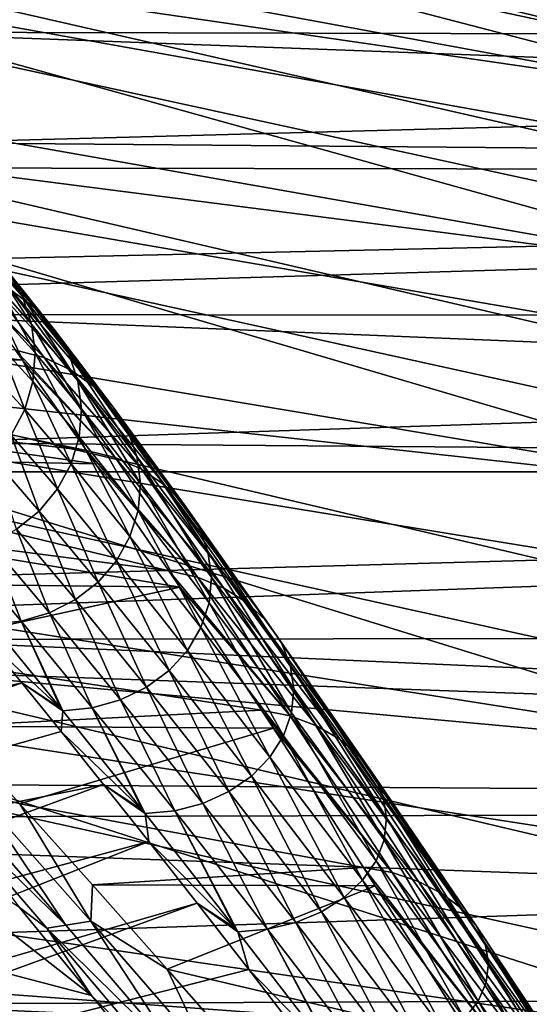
# Model space of a CAD drawing. Header units: metres. Extents: x -22 to 73, y -229 to 22.
# Tile 432 of 447: x 57.05 to 58.73, y 15.44 to 18.7. Entities that reach past the tile are written whole.
import ezdxf

# ---------------------------------------------------------------- set-up
doc = ezdxf.new("R2010")
doc.units = ezdxf.units.M
doc.layers.add('solid_509500_SW0001', color=7, linetype='CONTINUOUS')

msp = doc.modelspace()

# ---------------------------------------------------------------- linework, layer by layer
at = {"layer": 'solid_509500_SW0001'}
for points in [[(61.099998, 18.585415, 64.566002), (53.599998, 20.164476, 64.90905), (53.599998, 19.806295, 63.114254)], [(61.099998, 18.585415, 64.566002), (61.099998, 18.722744, 65.417595), (53.599998, 20.164476, 64.90905)], [(59.599998, 18.402672, 73.475548), (53.599998, 19.508614, 73.964409), (53.599998, 19.964752, 72.191483)], [(59.621582, 18.498983, 73.124634), (59.599998, 18.402672, 73.475548), (53.599998, 19.964752, 72.191483)], [(59.688492, 18.581976, 72.761391), (59.621582, 18.498983, 73.124634), (53.599998, 19.964752, 72.191483)], [(59.805859, 18.651215, 72.380966), (59.688492, 18.581976, 72.761391), (53.599998, 19.964752, 72.191483)], [(59.981289, 18.705238, 71.978897), (59.805859, 18.651215, 72.380966), (53.599998, 19.964752, 72.191483)], [(61.099998, 18.195206, 62.886829), (53.599998, 19.806295, 63.114254), (53.599998, 19.288593, 61.358448)], [(61.099998, 18.409513, 63.722176), (61.099998, 18.585415, 64.566002), (53.599998, 19.806295, 63.114254)], [(61.099998, 18.195206, 62.886829), (61.099998, 18.409513, 63.722176), (53.599998, 19.806295, 63.114254)], [(59.599998, 17.83671, 75.105759), (53.599998, 18.895386, 75.689224), (53.599998, 19.508614, 73.964409)], [(59.599998, 18.138485, 74.295662), (53.599998, 19.508614, 73.964409), (59.599998, 18.402672, 73.475548)], [(59.599998, 17.83671, 75.105759), (53.599998, 19.508614, 73.964409), (59.599998, 18.138485, 74.295662)], [(61.099998, 17.653446, 61.249756), (53.599998, 19.288593, 61.358448), (53.599998, 18.61553, 59.656017)], [(61.099998, 17.942911, 62.061825), (61.099998, 18.195206, 62.886829), (53.599998, 19.288593, 61.358448)], [(61.099998, 17.653446, 61.249756), (61.099998, 17.942911, 62.061825), (53.599998, 19.288593, 61.358448)], [(53.799999, 19.076483, 76.779968), (53.799999, 18.663363, 77.626991), (69.21067, 19.032829, 76.874199)], [(53.799999, 18.663363, 77.626991), (69.212181, 18.627522, 77.696152), (69.21067, 19.032829, 76.874199)], [(53.799999, 18.758446, 58.559624), (69.193947, 19.030495, 59.120796), (69.193428, 18.184229, 57.49601)], [(59.599998, 17.125511, 76.680832), (53.599998, 18.130226, 77.351738), (53.599998, 18.895386, 75.689224)], [(59.599998, 17.498804, 75.901382), (53.599998, 18.895386, 75.689224), (59.599998, 17.83671, 75.105759)], [(59.599998, 17.125511, 76.680832), (53.599998, 18.895386, 75.689224), (59.599998, 17.498804, 75.901382)], [(53.799999, 18.316017, 57.727535), (53.799999, 18.758446, 58.559624), (69.193428, 18.184229, 57.49601)], [(53.799999, 18.663363, 77.626991), (53.799999, 18.212656, 78.45462), (69.212181, 18.627522, 77.696152)], [(61.099998, 16.964737, 59.668873), (53.599998, 18.61553, 59.656017), (53.599998, 17.792845, 58.02129)], [(61.099998, 17.327251, 60.451733), (61.099998, 17.653446, 61.249756), (53.599998, 18.61553, 59.656017)], [(61.099998, 16.964737, 59.668873), (61.099998, 17.327251, 60.451733), (53.599998, 18.61553, 59.656017)], [(53.799999, 18.212656, 78.45462), (69.2136, 18.186735, 78.499649), (69.212181, 18.627522, 77.696152)], [(53.799999, 17.8367, 56.916134), (53.799999, 18.316017, 57.727535), (69.193428, 18.184229, 57.49601)], [(53.799999, 18.212656, 78.45462), (53.799999, 17.725273, 79.2612), (69.2136, 18.186735, 78.499649)], [(53.799999, 17.725273, 79.2612), (69.214699, 17.711315, 79.283142), (69.2136, 18.186735, 78.499649)], [(53.799999, 17.8367, 56.916134), (69.193428, 18.184229, 57.49601), (69.193031, 17.199686, 55.951317)], [(59.599998, 16.274378, 78.187477), (53.599998, 17.218668, 78.93972), (53.599998, 18.130226, 77.351738)], [(59.599998, 16.717043, 77.443542), (53.599998, 18.130226, 77.351738), (59.599998, 17.125511, 76.680832)], [(59.599998, 16.274378, 78.187477), (53.599998, 18.130226, 77.351738), (59.599998, 16.717043, 77.443542)], [(57.097343, 17.744173, 69.910072), (56.94426, 17.938097, 69.213058), (56.867085, 17.997246, 69.226509)], [(57.020168, 17.801764, 69.929131), (57.097343, 17.744173, 69.910072), (56.867085, 17.997246, 69.226509)], [(57.056137, 17.781916, 69.177528), (56.946091, 17.906656, 68.479759), (56.898052, 17.991531, 68.490898)], [(57.008099, 17.865387, 69.196518), (57.056137, 17.781916, 69.177528), (56.898052, 17.991531, 68.490898)], [(57.161182, 17.673378, 69.886658), (57.008099, 17.865387, 69.196518), (56.94426, 17.938097, 69.213058)], [(57.097343, 17.744173, 69.910072), (57.161182, 17.673378, 69.886658), (56.94426, 17.938097, 69.213058)], [(57.086525, 17.690901, 69.156822), (56.976479, 17.81411, 68.467613), (56.946091, 17.906656, 68.479759)], [(57.056137, 17.781916, 69.177528), (57.086525, 17.690901, 69.156822), (56.946091, 17.906656, 68.479759)], [(57.127399, 17.580059, 70.626266), (56.932629, 17.843927, 69.943077), (56.838116, 17.869017, 69.951462)], [(56.854214, 17.847603, 70.015228), (57.127399, 17.580059, 70.626266), (56.838116, 17.869017, 69.951462)], [(57.209221, 17.592108, 69.859764), (57.056137, 17.781916, 69.177528), (57.008099, 17.865387, 69.196518)], [(57.161182, 17.673378, 69.886658), (57.209221, 17.592108, 69.859764), (57.008099, 17.865387, 69.196518)], [(53.799999, 17.321465, 56.127052), (53.799999, 17.8367, 56.916134), (69.193031, 17.199686, 55.951317)], [(56.854214, 17.847603, 70.015228), (57.032906, 17.604179, 70.637131), (57.127399, 17.580059, 70.626266)], [(57.214939, 17.539474, 70.608231), (57.020168, 17.801764, 69.929131), (56.932629, 17.843927, 69.943077)], [(57.127399, 17.580059, 70.626266), (57.214939, 17.539474, 70.608231), (56.932629, 17.843927, 69.943077)], [(61.099998, 16.135054, 58.157742), (53.599998, 17.792845, 58.02129), (53.599998, 16.826427, 56.46608)], [(61.099998, 16.567028, 58.903652), (61.099998, 16.964737, 59.668873), (53.599998, 17.792845, 58.02129)], [(61.099998, 16.135054, 58.157742), (61.099998, 16.567028, 58.903652), (53.599998, 17.792845, 58.02129)], [(57.098091, 17.59585, 69.135201), (56.988045, 17.717461, 68.454926), (56.976479, 17.81411, 68.467613)], [(57.086525, 17.690901, 69.156822), (57.098091, 17.59585, 69.135201), (56.976479, 17.81411, 68.467613)], [(57.292114, 17.484045, 70.583595), (57.097343, 17.744173, 69.910072), (57.020168, 17.801764, 69.929131)], [(57.214939, 17.539474, 70.608231), (57.292114, 17.484045, 70.583595), (57.020168, 17.801764, 69.929131)], [(55.465214, 17.774439, 70.954445), (57.056232, 17.571749, 70.709038), (57.032906, 17.604179, 70.637131)], [(55.465214, 17.774439, 70.954445), (55.624203, 17.615778, 71.24485), (57.056232, 17.571749, 70.709038)], [(57.239609, 17.50349, 69.830452), (57.086525, 17.690901, 69.156822), (57.056137, 17.781916, 69.177528)], [(57.209221, 17.592108, 69.859764), (57.239609, 17.50349, 69.830452), (57.056137, 17.781916, 69.177528)], [(53.799999, 17.725273, 79.2612), (53.799999, 17.202192, 80.045105), (69.214699, 17.711315, 79.283142)], [(57.355953, 17.415903, 70.553307), (57.161182, 17.673378, 69.886658), (57.097343, 17.744173, 69.910072)], [(57.292114, 17.484045, 70.583595), (57.355953, 17.415903, 70.553307), (57.097343, 17.744173, 69.910072)], [(53.799999, 17.202192, 80.045105), (69.215134, 17.202192, 80.045105), (69.214699, 17.711315, 79.283142)], [(57.090389, 17.500429, 69.113487), (56.980343, 17.620434, 68.442192), (56.988045, 17.717461, 68.454926)], [(57.098091, 17.59585, 69.135201), (57.090389, 17.500429, 69.113487), (56.988045, 17.717461, 68.454926)], [(57.251175, 17.410946, 69.799835), (57.098091, 17.59585, 69.135201), (57.086525, 17.690901, 69.156822)], [(57.239609, 17.50349, 69.830452), (57.251175, 17.410946, 69.799835), (57.086525, 17.690901, 69.156822)], [(57.403992, 17.337679, 70.518539), (57.209221, 17.592108, 69.859764), (57.161182, 17.673378, 69.886658)], [(57.355953, 17.415903, 70.553307), (57.403992, 17.337679, 70.518539), (57.161182, 17.673378, 69.886658)], [(55.624203, 17.615778, 71.24485), (57.267635, 17.272343, 71.291824), (57.056232, 17.571749, 70.709038)], [(55.624203, 17.615778, 71.24485), (55.79509, 17.44248, 71.529572), (57.267635, 17.272343, 71.291824)], [(57.063717, 17.408314, 69.092537), (56.953671, 17.526768, 68.429893), (56.980343, 17.620434, 68.442192)], [(57.090389, 17.500429, 69.113487), (57.063717, 17.408314, 69.092537), (56.980343, 17.620434, 68.442192)], [(57.362087, 17.249506, 71.278473), (57.127399, 17.580059, 70.626266), (57.032906, 17.604179, 70.637131)], [(57.056232, 17.571749, 70.709038), (57.362087, 17.249506, 71.278473), (57.032906, 17.604179, 70.637131)], [(57.243473, 17.318039, 69.769096), (57.090389, 17.500429, 69.113487), (57.098091, 17.59585, 69.135201)], [(57.251175, 17.410946, 69.799835), (57.243473, 17.318039, 69.769096), (57.098091, 17.59585, 69.135201)], [(57.056232, 17.571749, 70.709038), (57.267635, 17.272343, 71.291824), (57.362087, 17.249506, 71.278473)], [(57.449627, 17.210979, 71.256378), (57.214939, 17.539474, 70.608231), (57.127399, 17.580059, 70.626266)], [(57.362087, 17.249506, 71.278473), (57.449627, 17.210979, 71.256378), (57.127399, 17.580059, 70.626266)], [(57.43438, 17.252384, 70.480629), (57.239609, 17.50349, 69.830452), (57.209221, 17.592108, 69.859764)], [(57.403992, 17.337679, 70.518539), (57.43438, 17.252384, 70.480629), (57.209221, 17.592108, 69.859764)], [(57.526802, 17.158358, 71.226196), (57.292114, 17.484045, 70.583595), (57.214939, 17.539474, 70.608231)], [(57.449627, 17.210979, 71.256378), (57.526802, 17.158358, 71.226196), (57.214939, 17.539474, 70.608231)], [(57.063717, 17.408314, 69.092537), (57.0191, 17.323055, 69.073143), (56.953671, 17.526768, 68.429893)], [(57.216801, 17.228352, 69.739426), (57.063717, 17.408314, 69.092537), (57.090389, 17.500429, 69.113487)], [(57.243473, 17.318039, 69.769096), (57.216801, 17.228352, 69.739426), (57.090389, 17.500429, 69.113487)], [(57.445946, 17.163307, 70.44104), (57.251175, 17.410946, 69.799835), (57.239609, 17.50349, 69.830452)], [(57.43438, 17.252384, 70.480629), (57.445946, 17.163307, 70.44104), (57.239609, 17.50349, 69.830452)], [(57.590641, 17.09367, 71.189102), (57.355953, 17.415903, 70.553307), (57.292114, 17.484045, 70.583595)], [(57.526802, 17.158358, 71.226196), (57.590641, 17.09367, 71.189102), (57.292114, 17.484045, 70.583595)], [(55.79509, 17.44248, 71.529572), (57.298069, 17.228508, 71.367172), (57.267635, 17.272343, 71.291824)], [(55.79509, 17.44248, 71.529572), (55.977757, 17.254408, 71.80764), (57.298069, 17.228508, 71.367172)], [(57.172184, 17.14534, 69.71196), (57.0191, 17.323055, 69.073143), (57.063717, 17.408314, 69.092537)], [(57.216801, 17.228352, 69.739426), (57.172184, 17.14534, 69.71196), (57.063717, 17.408314, 69.092537)], [(57.438244, 17.073883, 70.401291), (57.243473, 17.318039, 69.769096), (57.251175, 17.410946, 69.799835)], [(57.445946, 17.163307, 70.44104), (57.438244, 17.073883, 70.401291), (57.251175, 17.410946, 69.799835)], [(57.63868, 17.019411, 71.146523), (57.403992, 17.337679, 70.518539), (57.355953, 17.415903, 70.553307)], [(57.590641, 17.09367, 71.189102), (57.63868, 17.019411, 71.146523), (57.355953, 17.415903, 70.553307)], [(57.669067, 16.93844, 71.100082), (57.43438, 17.252384, 70.480629), (57.403992, 17.337679, 70.518539)], [(57.63868, 17.019411, 71.146523), (57.669067, 16.93844, 71.100082), (57.403992, 17.337679, 70.518539)], [(53.799999, 16.771345, 55.361885), (53.799999, 17.321465, 56.127052), (69.193031, 17.199686, 55.951317)], [(57.111347, 17.072203, 69.687767), (56.958263, 17.24794, 69.056053), (57.0191, 17.323055, 69.073143)], [(57.172184, 17.14534, 69.71196), (57.111347, 17.072203, 69.687767), (57.0191, 17.323055, 69.073143)], [(57.411572, 16.987556, 70.362923), (57.216801, 17.228352, 69.739426), (57.243473, 17.318039, 69.769096)], [(57.438244, 17.073883, 70.401291), (57.411572, 16.987556, 70.362923), (57.243473, 17.318039, 69.769096)], [(57.634373, 16.853397, 71.891449), (57.362087, 17.249506, 71.278473), (57.267635, 17.272343, 71.291824)], [(57.298069, 17.228508, 71.367172), (57.634373, 16.853397, 71.891449), (57.267635, 17.272343, 71.291824)], [(55.977757, 17.254408, 71.80764), (57.539955, 16.874645, 71.907204), (57.298069, 17.228508, 71.367172)], [(55.977757, 17.254408, 71.80764), (56.171848, 17.051584, 72.077934), (57.539955, 16.874645, 71.907204)], [(57.111347, 17.072203, 69.687767), (57.036629, 17.011761, 69.66777), (56.958263, 17.24794, 69.056053)], [(57.721912, 16.817446, 71.865372), (57.449627, 17.210979, 71.256378), (57.362087, 17.249506, 71.278473)], [(57.634373, 16.853397, 71.891449), (57.721912, 16.817446, 71.865372), (57.362087, 17.249506, 71.278473)], [(57.680634, 16.85388, 71.051598), (57.445946, 17.163307, 70.44104), (57.43438, 17.252384, 70.480629)], [(57.669067, 16.93844, 71.100082), (57.680634, 16.85388, 71.051598), (57.43438, 17.252384, 70.480629)], [(59.599998, 15.29152, 79.610748), (53.599998, 16.169104, 80.438652), (53.599998, 17.218668, 78.93972)], [(59.599998, 15.79896, 78.910217), (53.599998, 17.218668, 78.93972), (59.599998, 16.274378, 78.187477)], [(59.599998, 15.29152, 79.610748), (53.599998, 17.218668, 78.93972), (59.599998, 15.79896, 78.910217)], [(53.799999, 16.64447, 80.804749), (69.215134, 17.202192, 80.045105), (53.799999, 17.202192, 80.045105)], [(53.799999, 16.64447, 80.804749), (69.214699, 16.663616, 80.779823), (69.215134, 17.202192, 80.045105)], [(57.366955, 16.907658, 70.327408), (57.172184, 17.14534, 69.71196), (57.216801, 17.228352, 69.739426)], [(57.411572, 16.987556, 70.362923), (57.366955, 16.907658, 70.327408), (57.216801, 17.228352, 69.739426)], [(57.298069, 17.228508, 71.367172), (57.539955, 16.874645, 71.907204), (57.634373, 16.853397, 71.891449)], [(57.799091, 16.768343, 71.829758), (57.526802, 17.158358, 71.226196), (57.449627, 17.210979, 71.256378)], [(57.721912, 16.817446, 71.865372), (57.799091, 16.768343, 71.829758), (57.449627, 17.210979, 71.256378)], [(53.799999, 16.771345, 55.361885), (69.193031, 17.199686, 55.951317), (69.192741, 16.084406, 54.498447)], [(57.306118, 16.837261, 70.29612), (57.111347, 17.072203, 69.687767), (57.172184, 17.14534, 69.71196)], [(57.366955, 16.907658, 70.327408), (57.306118, 16.837261, 70.29612), (57.172184, 17.14534, 69.71196)], [(57.672932, 16.768988, 71.002914), (57.438244, 17.073883, 70.401291), (57.445946, 17.163307, 70.44104)], [(57.680634, 16.85388, 71.051598), (57.672932, 16.768988, 71.002914), (57.445946, 17.163307, 70.44104)], [(57.862926, 16.707979, 71.78598), (57.590641, 17.09367, 71.189102), (57.526802, 17.158358, 71.226196)], [(57.799091, 16.768343, 71.829758), (57.862926, 16.707979, 71.78598), (57.526802, 17.158358, 71.226196)], [(57.2314, 16.779085, 70.270264), (57.036629, 17.011761, 69.66777), (57.111347, 17.072203, 69.687767)], [(57.306118, 16.837261, 70.29612), (57.2314, 16.779085, 70.270264), (57.111347, 17.072203, 69.687767)], [(57.646259, 16.687038, 70.955917), (57.411572, 16.987556, 70.362923), (57.438244, 17.073883, 70.401291)], [(57.672932, 16.768988, 71.002914), (57.646259, 16.687038, 70.955917), (57.438244, 17.073883, 70.401291)], [(57.910965, 16.638683, 71.735718), (57.63868, 17.019411, 71.146523), (57.590641, 17.09367, 71.189102)], [(57.862926, 16.707979, 71.78598), (57.910965, 16.638683, 71.735718), (57.590641, 17.09367, 71.189102)], [(56.171848, 17.051584, 72.077934), (57.576202, 16.820848, 71.980324), (57.539955, 16.874645, 71.907204)], [(56.171848, 17.051584, 72.077934), (56.376595, 16.834555, 72.338852), (57.576202, 16.820848, 71.980324)], [(57.145683, 16.735369, 70.250832), (56.950916, 16.966343, 69.65274), (57.036629, 17.011761, 69.66777)], [(57.2314, 16.779085, 70.270264), (57.145683, 16.735369, 70.250832), (57.036629, 17.011761, 69.66777)], [(57.941353, 16.563126, 71.680916), (57.669067, 16.93844, 71.100082), (57.63868, 17.019411, 71.146523)], [(57.910965, 16.638683, 71.735718), (57.941353, 16.563126, 71.680916), (57.63868, 17.019411, 71.146523)], [(57.601646, 16.611189, 70.912422), (57.366955, 16.907658, 70.327408), (57.411572, 16.987556, 70.362923)], [(57.646259, 16.687038, 70.955917), (57.601646, 16.611189, 70.912422), (57.411572, 16.987556, 70.362923)], [(57.052273, 16.7078, 70.238579), (56.857506, 16.937698, 69.643265), (56.950916, 16.966343, 69.65274)], [(57.145683, 16.735369, 70.250832), (57.052273, 16.7078, 70.238579), (56.950916, 16.966343, 69.65274)], [(57.052273, 16.7078, 70.238579), (56.954765, 16.697441, 70.233971), (56.857506, 16.937698, 69.643265)], [(57.952919, 16.484217, 71.62368), (57.680634, 16.85388, 71.051598), (57.669067, 16.93844, 71.100082)], [(57.941353, 16.563126, 71.680916), (57.952919, 16.484217, 71.62368), (57.669067, 16.93844, 71.100082)], [(57.540806, 16.544361, 70.8741), (57.306118, 16.837261, 70.29612), (57.366955, 16.907658, 70.327408)], [(57.601646, 16.611189, 70.912422), (57.540806, 16.544361, 70.8741), (57.366955, 16.907658, 70.327408)], [(57.941078, 16.394352, 72.455971), (57.634373, 16.853397, 71.891449), (57.539955, 16.874645, 71.907204)], [(57.576202, 16.820848, 71.980324), (57.941078, 16.394352, 72.455971), (57.539955, 16.874645, 71.907204)], [(58.028618, 16.361519, 72.426064), (57.721912, 16.817446, 71.865372), (57.634373, 16.853397, 71.891449)], [(57.941078, 16.394352, 72.455971), (58.028618, 16.361519, 72.426064), (57.634373, 16.853397, 71.891449)], [(57.945217, 16.405001, 71.566231), (57.672932, 16.768988, 71.002914), (57.680634, 16.85388, 71.051598)], [(57.952919, 16.484217, 71.62368), (57.945217, 16.405001, 71.566231), (57.680634, 16.85388, 71.051598)], [(61.099998, 15.170644, 56.72784), (53.599998, 16.826427, 56.46608), (53.599998, 15.725126, 55.004604)], [(61.099998, 15.669168, 57.431786), (61.099998, 16.135054, 58.157742), (53.599998, 16.826427, 56.46608)], [(61.099998, 15.170644, 56.72784), (61.099998, 15.669168, 57.431786), (53.599998, 16.826427, 56.46608)], [(56.376595, 16.834555, 72.338852), (56.591122, 16.604042, 72.58876), (57.576202, 16.820848, 71.980324)], [(56.591122, 16.604042, 72.58876), (57.846703, 16.413671, 72.474045), (57.576202, 16.820848, 71.980324)], [(57.466087, 16.489134, 70.84243), (57.2314, 16.779085, 70.270264), (57.306118, 16.837261, 70.29612)], [(57.540806, 16.544361, 70.8741), (57.466087, 16.489134, 70.84243), (57.306118, 16.837261, 70.29612)], [(57.576202, 16.820848, 71.980324), (57.846703, 16.413671, 72.474045), (57.941078, 16.394352, 72.455971)], [(58.105797, 16.316677, 72.385216), (57.799091, 16.768343, 71.829758), (57.721912, 16.817446, 71.865372)], [(58.028618, 16.361519, 72.426064), (58.105797, 16.316677, 72.385216), (57.721912, 16.817446, 71.865372)], [(57.380375, 16.447634, 70.818626), (57.145683, 16.735369, 70.250832), (57.2314, 16.779085, 70.270264)], [(57.466087, 16.489134, 70.84243), (57.380375, 16.447634, 70.818626), (57.2314, 16.779085, 70.270264)], [(53.799999, 16.18745, 54.622166), (53.799999, 16.771345, 55.361885), (69.192741, 16.084406, 54.498447)], [(57.918545, 16.328529, 71.510765), (57.646259, 16.687038, 70.955917), (57.672932, 16.768988, 71.002914)], [(57.945217, 16.405001, 71.566231), (57.918545, 16.328529, 71.510765), (57.672932, 16.768988, 71.002914)], [(58.169632, 16.261551, 72.334999), (57.862926, 16.707979, 71.78598), (57.799091, 16.768343, 71.829758)], [(58.105797, 16.316677, 72.385216), (58.169632, 16.261551, 72.334999), (57.799091, 16.768343, 71.829758)], [(57.286964, 16.421461, 70.803619), (57.052273, 16.7078, 70.238579), (57.145683, 16.735369, 70.250832)], [(57.380375, 16.447634, 70.818626), (57.286964, 16.421461, 70.803619), (57.145683, 16.735369, 70.250832)], [(56.954765, 16.697441, 70.233971), (57.183502, 16.418974, 70.785126), (56.932831, 16.650465, 70.334656)], [(57.052273, 16.7078, 70.238579), (57.183502, 16.418974, 70.785126), (56.954765, 16.697441, 70.233971)], [(57.052273, 16.7078, 70.238579), (57.189457, 16.411627, 70.797974), (57.183502, 16.418974, 70.785126)], [(57.286964, 16.421461, 70.803619), (57.189457, 16.411627, 70.797974), (57.052273, 16.7078, 70.238579)], [(57.873932, 16.25775, 71.459427), (57.601646, 16.611189, 70.912422), (57.646259, 16.687038, 70.955917)], [(57.918545, 16.328529, 71.510765), (57.873932, 16.25775, 71.459427), (57.646259, 16.687038, 70.955917)], [(58.21767, 16.198267, 72.277351), (57.910965, 16.638683, 71.735718), (57.862926, 16.707979, 71.78598)], [(58.169632, 16.261551, 72.334999), (58.21767, 16.198267, 72.277351), (57.862926, 16.707979, 71.78598)], [(53.799999, 16.64447, 80.804749), (69.213615, 16.093622, 81.490562), (69.214699, 16.663616, 80.779823)], [(57.053505, 16.503799, 70.628967), (54.419666, 15.914117, 70.226997), (56.932831, 16.650465, 70.334656)], [(57.183502, 16.418974, 70.785126), (57.053505, 16.503799, 70.628967), (56.932831, 16.650465, 70.334656)], [(53.799999, 16.64447, 80.804749), (53.799999, 16.053226, 81.538605), (69.213615, 16.093622, 81.490562)], [(58.248058, 16.129265, 72.214493), (57.941353, 16.563126, 71.680916), (57.910965, 16.638683, 71.735718)], [(58.21767, 16.198267, 72.277351), (58.248058, 16.129265, 72.214493), (57.910965, 16.638683, 71.735718)], [(56.591122, 16.604042, 72.58876), (56.815105, 16.360212, 72.826767), (57.846703, 16.413671, 72.474045)], [(57.813091, 16.195389, 71.4142), (57.540806, 16.544361, 70.8741), (57.601646, 16.611189, 70.912422)], [(57.873932, 16.25775, 71.459427), (57.813091, 16.195389, 71.4142), (57.601646, 16.611189, 70.912422)], [(58.259624, 16.057203, 72.148849), (57.952919, 16.484217, 71.62368), (57.941353, 16.563126, 71.680916)], [(58.248058, 16.129265, 72.214493), (58.259624, 16.057203, 72.148849), (57.941353, 16.563126, 71.680916)], [(57.738377, 16.143854, 71.376816), (57.466087, 16.489134, 70.84243), (57.540806, 16.544361, 70.8741)], [(57.813091, 16.195389, 71.4142), (57.738377, 16.143854, 71.376816), (57.540806, 16.544361, 70.8741)], [(57.053505, 16.503799, 70.628967), (54.647202, 15.627502, 70.792061), (54.419666, 15.914117, 70.226997)], [(57.184383, 16.342562, 70.913284), (54.647202, 15.627502, 70.792061), (57.053505, 16.503799, 70.628967)], [(57.189457, 16.411627, 70.797974), (57.184383, 16.342562, 70.913284), (57.053505, 16.503799, 70.628967)], [(57.183502, 16.418974, 70.785126), (57.189457, 16.411627, 70.797974), (57.053505, 16.503799, 70.628967)], [(57.65266, 16.105127, 71.348732), (57.380375, 16.447634, 70.818626), (57.466087, 16.489134, 70.84243)], [(57.738377, 16.143854, 71.376816), (57.65266, 16.105127, 71.348732), (57.466087, 16.489134, 70.84243)], [(58.251923, 15.98486, 72.082947), (57.945217, 16.405001, 71.566231), (57.952919, 16.484217, 71.62368)], [(58.259624, 16.057203, 72.148849), (58.251923, 15.98486, 72.082947), (57.952919, 16.484217, 71.62368)], [(57.286964, 16.421461, 70.803619), (57.454273, 16.080959, 71.311317), (57.189457, 16.411627, 70.797974)], [(57.55925, 16.080706, 71.331017), (57.286964, 16.421461, 70.803619), (57.380375, 16.447634, 70.818626)], [(57.286964, 16.421461, 70.803619), (57.461746, 16.071526, 71.324356), (57.454273, 16.080959, 71.311317)], [(57.55925, 16.080706, 71.331017), (57.461746, 16.071526, 71.324356), (57.286964, 16.421461, 70.803619)], [(57.65266, 16.105127, 71.348732), (57.55925, 16.080706, 71.331017), (57.380375, 16.447634, 70.818626)], [(56.815105, 16.360212, 72.826767), (57.886169, 16.353437, 72.539246), (57.846703, 16.413671, 72.474045)], [(57.189457, 16.411627, 70.797974), (57.454273, 16.080959, 71.311317), (57.184383, 16.342562, 70.913284)], [(58.278187, 15.876081, 72.962791), (57.941078, 16.394352, 72.455971), (57.846703, 16.413671, 72.474045)], [(57.886169, 16.353437, 72.539246), (58.278187, 15.876081, 72.962791), (57.846703, 16.413671, 72.474045)], [(58.22525, 15.915024, 72.019333), (57.918545, 16.328529, 71.510765), (57.945217, 16.405001, 71.566231)], [(58.365726, 15.846941, 72.929276), (58.028618, 16.361519, 72.426064), (57.941078, 16.394352, 72.455971)], [(58.278187, 15.876081, 72.962791), (58.365726, 15.846941, 72.929276), (57.941078, 16.394352, 72.455971)], [(58.251923, 15.98486, 72.082947), (58.22525, 15.915024, 72.019333), (57.945217, 16.405001, 71.566231)], [(56.815105, 16.360212, 72.826767), (57.047577, 16.103828, 73.051575), (57.886169, 16.353437, 72.539246)], [(56.901306, 16.144892, 73.061127), (57.047577, 16.103828, 73.051575), (56.815105, 16.360212, 72.826767)], [(58.442905, 15.80714, 72.883499), (58.105797, 16.316677, 72.385216), (58.028618, 16.361519, 72.426064)], [(58.365726, 15.846941, 72.929276), (58.442905, 15.80714, 72.883499), (58.028618, 16.361519, 72.426064)], [(57.324516, 16.167601, 71.185913), (54.647202, 15.627502, 70.792061), (57.184383, 16.342562, 70.913284)], [(57.284763, 15.468898, 73.779427), (56.153522, 16.353491, 74.042969), (56.153522, 15.766315, 75.441597)], [(57.284763, 15.468898, 73.779427), (57.046501, 15.760974, 73.574783), (56.153522, 16.353491, 74.042969)], [(57.047577, 16.103828, 73.051575), (58.183834, 15.893159, 72.983002), (57.886169, 16.353437, 72.539246)], [(57.454273, 16.080959, 71.311317), (57.324516, 16.167601, 71.185913), (57.184383, 16.342562, 70.913284)], [(58.180637, 15.850385, 71.960449), (57.873932, 16.25775, 71.459427), (57.918545, 16.328529, 71.510765)], [(57.886169, 16.353437, 72.539246), (58.183834, 15.893159, 72.983002), (58.278187, 15.876081, 72.962791)], [(58.22525, 15.915024, 72.019333), (58.180637, 15.850385, 71.960449), (57.918545, 16.328529, 71.510765)], [(58.506741, 15.758215, 72.827225), (58.169632, 16.261551, 72.334999), (58.105797, 16.316677, 72.385216)], [(58.442905, 15.80714, 72.883499), (58.506741, 15.758215, 72.827225), (58.105797, 16.316677, 72.385216)], [(58.119797, 15.793436, 71.908569), (57.813091, 16.195389, 71.4142), (57.873932, 16.25775, 71.459427)], [(58.180637, 15.850385, 71.960449), (58.119797, 15.793436, 71.908569), (57.873932, 16.25775, 71.459427)], [(58.554779, 15.702048, 72.762627), (58.21767, 16.198267, 72.277351), (58.169632, 16.261551, 72.334999)], [(58.506741, 15.758215, 72.827225), (58.554779, 15.702048, 72.762627), (58.169632, 16.261551, 72.334999)], [(58.045082, 15.746371, 71.8657), (57.738377, 16.143854, 71.376816), (57.813091, 16.195389, 71.4142)], [(58.119797, 15.793436, 71.908569), (58.045082, 15.746371, 71.8657), (57.813091, 16.195389, 71.4142)], [(58.585171, 15.640805, 72.692184), (58.248058, 16.129265, 72.214493), (58.21767, 16.198267, 72.277351)], [(58.554779, 15.702048, 72.762627), (58.585171, 15.640805, 72.692184), (58.21767, 16.198267, 72.277351)], [(59.599998, 14.184084, 80.940315), (53.599998, 14.988661, 81.838356), (53.599998, 16.169104, 80.438652)], [(59.599998, 14.752696, 80.288124), (53.599998, 16.169104, 80.438652), (59.599998, 15.29152, 79.610748)], [(59.599998, 14.184084, 80.940315), (53.599998, 16.169104, 80.438652), (59.599998, 14.752696, 80.288124)], [(53.799999, 15.570957, 53.909389), (53.799999, 16.18745, 54.622166), (69.192741, 16.084406, 54.498447)], [(57.324516, 16.167601, 71.185913), (54.911007, 15.286402, 71.319283), (54.647202, 15.627502, 70.792061)], [(57.474178, 15.978541, 71.44722), (54.911007, 15.286402, 71.319283), (57.324516, 16.167601, 71.185913)], [(57.461746, 16.071526, 71.324356), (57.474178, 15.978541, 71.44722), (57.324516, 16.167601, 71.185913)], [(57.454273, 16.080959, 71.311317), (57.461746, 16.071526, 71.324356), (57.324516, 16.167601, 71.185913)], [(56.755955, 16.135704, 73.229424), (57.199116, 15.702115, 73.464867), (56.817493, 16.139624, 73.13472)], [(56.755955, 16.135704, 73.229424), (57.046501, 15.760974, 73.574783), (57.136875, 15.69192, 73.55793)], [(56.755955, 16.135704, 73.229424), (57.136875, 15.69192, 73.55793), (57.199116, 15.702115, 73.464867)], [(56.817493, 16.139624, 73.13472), (57.199116, 15.702115, 73.464867), (56.901306, 16.144892, 73.061127)], [(57.281754, 15.714816, 73.390831), (57.047577, 16.103828, 73.051575), (56.901306, 16.144892, 73.061127)], [(57.199116, 15.702115, 73.464867), (57.281754, 15.714816, 73.390831), (56.901306, 16.144892, 73.061127)], [(57.959366, 15.711006, 71.833481), (57.65266, 16.105127, 71.348732), (57.738377, 16.143854, 71.376816)], [(58.045082, 15.746371, 71.8657), (57.959366, 15.711006, 71.833481), (57.738377, 16.143854, 71.376816)], [(58.596733, 15.576848, 72.618622), (58.259624, 16.057203, 72.148849), (58.248058, 16.129265, 72.214493)], [(58.585171, 15.640805, 72.692184), (58.596733, 15.576848, 72.618622), (58.248058, 16.129265, 72.214493)], [(57.047577, 16.103828, 73.051575), (57.287601, 15.835893, 73.261848), (58.183834, 15.893159, 72.983002)], [(57.281754, 15.714816, 73.390831), (57.287601, 15.835893, 73.261848), (57.047577, 16.103828, 73.051575)], [(57.865955, 15.688702, 71.813164), (57.55925, 16.080706, 71.331017), (57.65266, 16.105127, 71.348732)], [(57.959366, 15.711006, 71.833481), (57.865955, 15.688702, 71.813164), (57.65266, 16.105127, 71.348732)], [(53.799999, 16.053226, 81.538605), (69.212212, 15.49331, 82.175941), (69.213615, 16.093622, 81.490562)], [(53.799999, 15.570957, 53.909389), (69.192741, 16.084406, 54.498447), (69.192551, 14.846922, 53.148438)], [(57.55925, 16.080706, 71.331017), (57.759418, 15.691945, 71.792725), (57.461746, 16.071526, 71.324356)], [(57.461746, 16.071526, 71.324356), (57.759418, 15.691945, 71.792725), (57.474178, 15.978541, 71.44722)], [(57.55925, 16.080706, 71.331017), (57.768448, 15.680322, 71.805527), (57.759418, 15.691945, 71.792725)], [(57.865955, 15.688702, 71.813164), (57.768448, 15.680322, 71.805527), (57.55925, 16.080706, 71.331017)], [(53.799999, 16.053226, 81.538605), (53.799999, 15.429655, 82.245201), (69.212212, 15.49331, 82.175941)], [(58.589035, 15.51264, 72.544777), (58.251923, 15.98486, 72.082947), (58.259624, 16.057203, 72.148849)], [(58.596733, 15.576848, 72.618622), (58.589035, 15.51264, 72.544777), (58.259624, 16.057203, 72.148849)], [(57.474178, 15.978541, 71.44722), (55.098606, 15.039456, 71.635147), (54.911007, 15.286402, 71.319283)], [(57.634136, 15.774632, 71.697624), (55.098606, 15.039456, 71.635147), (57.474178, 15.978541, 71.44722)], [(57.759418, 15.691945, 71.792725), (57.634136, 15.774632, 71.697624), (57.474178, 15.978541, 71.44722)], [(58.562359, 15.450657, 72.47348), (58.22525, 15.915024, 72.019333), (58.251923, 15.98486, 72.082947)], [(58.589035, 15.51264, 72.544777), (58.562359, 15.450657, 72.47348), (58.251923, 15.98486, 72.082947)], [(58.517746, 15.393288, 72.407501), (58.180637, 15.850385, 71.960449), (58.22525, 15.915024, 72.019333)], [(58.562359, 15.450657, 72.47348), (58.517746, 15.393288, 72.407501), (58.22525, 15.915024, 72.019333)], [(57.287601, 15.835893, 73.261848), (58.222462, 15.832685, 73.034882), (58.183834, 15.893159, 72.983002)], [(58.64119, 15.303679, 73.402916), (58.278187, 15.876081, 72.962791), (58.183834, 15.893159, 72.983002)], [(58.222462, 15.832685, 73.034882), (58.64119, 15.303679, 73.402916), (58.183834, 15.893159, 72.983002)], [(58.728733, 15.278809, 73.366119), (58.365726, 15.846941, 72.929276), (58.278187, 15.876081, 72.962791)], [(58.64119, 15.303679, 73.402916), (58.728733, 15.278809, 73.366119), (58.278187, 15.876081, 72.962791)], [(57.281754, 15.714816, 73.390831), (57.534794, 15.55666, 73.456932), (57.287601, 15.835893, 73.261848)], [(57.287601, 15.835893, 73.261848), (57.534794, 15.55666, 73.456932), (58.222462, 15.832685, 73.034882)], [(58.456905, 15.342744, 72.349365), (58.119797, 15.793436, 71.908569), (58.180637, 15.850385, 71.960449)], [(58.517746, 15.393288, 72.407501), (58.456905, 15.342744, 72.349365), (58.180637, 15.850385, 71.960449)], [(58.805908, 15.244839, 73.315865), (58.442905, 15.80714, 72.883499), (58.365726, 15.846941, 72.929276)], [(58.728733, 15.278809, 73.366119), (58.805908, 15.244839, 73.315865), (58.365726, 15.846941, 72.929276)], [(57.534794, 15.55666, 73.456932), (58.546772, 15.318317, 73.42495), (58.222462, 15.832685, 73.034882)], [(58.222462, 15.832685, 73.034882), (58.546772, 15.318317, 73.42495), (58.64119, 15.303679, 73.402916)], [(58.869747, 15.203079, 73.254082), (58.506741, 15.758215, 72.827225), (58.442905, 15.80714, 72.883499)], [(58.805908, 15.244839, 73.315865), (58.869747, 15.203079, 73.254082), (58.442905, 15.80714, 72.883499)], [(57.634136, 15.774632, 71.697624), (55.208389, 14.893519, 71.801727), (55.098606, 15.039456, 71.635147)], [(57.804913, 15.554849, 71.937141), (55.208389, 14.893519, 71.801727), (57.634136, 15.774632, 71.697624)], [(57.768448, 15.680322, 71.805527), (57.804913, 15.554849, 71.937141), (57.634136, 15.774632, 71.697624)], [(57.759418, 15.691945, 71.792725), (57.768448, 15.680322, 71.805527), (57.634136, 15.774632, 71.697624)], [(58.382191, 15.300972, 72.301323), (58.045082, 15.746371, 71.8657), (58.119797, 15.793436, 71.908569)], [(58.456905, 15.342744, 72.349365), (58.382191, 15.300972, 72.301323), (58.119797, 15.793436, 71.908569)], [(57.584846, 14.525599, 75.278206), (56.153522, 15.766315, 75.441597), (56.153522, 15.059789, 76.783897)], [(57.528561, 15.165804, 73.967712), (57.284763, 15.468898, 73.779427), (56.153522, 15.766315, 75.441597)], [(57.58353, 15.096876, 74.007347), (57.528561, 15.165804, 73.967712), (56.153522, 15.766315, 75.441597)], [(57.584846, 14.525599, 75.278206), (57.58353, 15.096876, 74.007347), (56.153522, 15.766315, 75.441597)], [(57.136875, 15.69192, 73.55793), (57.046501, 15.760974, 73.574783), (57.284763, 15.468898, 73.779427)], [(58.296474, 15.269584, 72.265221), (57.959366, 15.711006, 71.833481), (58.045082, 15.746371, 71.8657)], [(58.382191, 15.300972, 72.301323), (58.296474, 15.269584, 72.265221), (58.045082, 15.746371, 71.8657)], [(58.917786, 15.155141, 73.183159), (58.554779, 15.702048, 72.762627), (58.506741, 15.758215, 72.827225)], [(58.869747, 15.203079, 73.254082), (58.917786, 15.155141, 73.183159), (58.506741, 15.758215, 72.827225)], [(61.099998, 14.080444, 55.392422), (53.599998, 15.725126, 55.004604), (53.599998, 14.496555, 53.646957)], [(61.099998, 14.640914, 56.047859), (61.099998, 15.170644, 56.72784), (53.599998, 15.725126, 55.004604)], [(61.099998, 14.080444, 55.392422), (61.099998, 14.640914, 56.047859), (53.599998, 15.725126, 55.004604)], [(57.199116, 15.702115, 73.464867), (57.591175, 15.244551, 73.750374), (57.281754, 15.714816, 73.390831)], [(57.672859, 15.264585, 73.67688), (57.534794, 15.55666, 73.456932), (57.281754, 15.714816, 73.390831)], [(57.591175, 15.244551, 73.750374), (57.672859, 15.264585, 73.67688), (57.281754, 15.714816, 73.390831)], [(58.203064, 15.249788, 72.242447), (57.865955, 15.688702, 71.813164), (57.959366, 15.711006, 71.833481)], [(58.296474, 15.269584, 72.265221), (58.203064, 15.249788, 72.242447), (57.959366, 15.711006, 71.833481)], [(57.136875, 15.69192, 73.55793), (57.591175, 15.244551, 73.750374), (57.199116, 15.702115, 73.464867)], [(57.136875, 15.69192, 73.55793), (57.284763, 15.468898, 73.779427), (57.527836, 15.228359, 73.841309)], [(57.136875, 15.69192, 73.55793), (57.527836, 15.228359, 73.841309), (57.591175, 15.244551, 73.750374)], [(57.865955, 15.688702, 71.813164), (58.094994, 15.256189, 72.221817), (57.768448, 15.680322, 71.805527)], [(57.768448, 15.680322, 71.805527), (58.094994, 15.256189, 72.221817), (57.804913, 15.554849, 71.937141)], [(57.865955, 15.688702, 71.813164), (58.105545, 15.242368, 72.233871), (58.094994, 15.256189, 72.221817)], [(58.203064, 15.249788, 72.242447), (58.105545, 15.242368, 72.233871), (57.865955, 15.688702, 71.813164)], [(58.948174, 15.102869, 73.105835), (58.585171, 15.640805, 72.692184), (58.554779, 15.702048, 72.762627)], [(58.917786, 15.155141, 73.183159), (58.948174, 15.102869, 73.105835), (58.554779, 15.702048, 72.762627)], [(58.95974, 15.048281, 73.02507), (58.596733, 15.576848, 72.618622), (58.585171, 15.640805, 72.692184)], [(58.948174, 15.102869, 73.105835), (58.95974, 15.048281, 73.02507), (58.585171, 15.640805, 72.692184)], [(58.952038, 14.993478, 72.944), (58.589035, 15.51264, 72.544777), (58.596733, 15.576848, 72.618622)], [(58.95974, 15.048281, 73.02507), (58.952038, 14.993478, 72.944), (58.596733, 15.576848, 72.618622)], [(53.799999, 14.923105, 53.224991), (53.799999, 15.570957, 53.909389), (69.192551, 14.846922, 53.148438)], [(57.985092, 15.320607, 72.163025), (55.208389, 14.893519, 71.801727), (57.804913, 15.554849, 71.937141)], [(57.534794, 15.55666, 73.456932), (57.789005, 15.265943, 73.636475), (58.546772, 15.318317, 73.42495)], [(57.672859, 15.264585, 73.67688), (57.789005, 15.265943, 73.636475), (57.534794, 15.55666, 73.456932)], [(58.094994, 15.256189, 72.221817), (57.985092, 15.320607, 72.163025), (57.804913, 15.554849, 71.937141)], [(58.925365, 14.940575, 72.86573), (58.562359, 15.450657, 72.47348), (58.589035, 15.51264, 72.544777)], [(58.952038, 14.993478, 72.944), (58.925365, 14.940575, 72.86573), (58.589035, 15.51264, 72.544777)], [(53.799999, 15.429655, 82.245201), (69.210701, 14.863832, 82.834641), (69.212212, 15.49331, 82.175941)], [(57.527836, 15.228359, 73.841309), (57.284763, 15.468898, 73.779427), (57.528561, 15.165804, 73.967712)], [(58.880749, 14.891609, 72.793289), (58.517746, 15.393288, 72.407501), (58.562359, 15.450657, 72.47348)], [(58.925365, 14.940575, 72.86573), (58.880749, 14.891609, 72.793289), (58.562359, 15.450657, 72.47348)]]:
    msp.add_3dface(points, dxfattribs=at)

doc.saveas('drawing.dxf')
